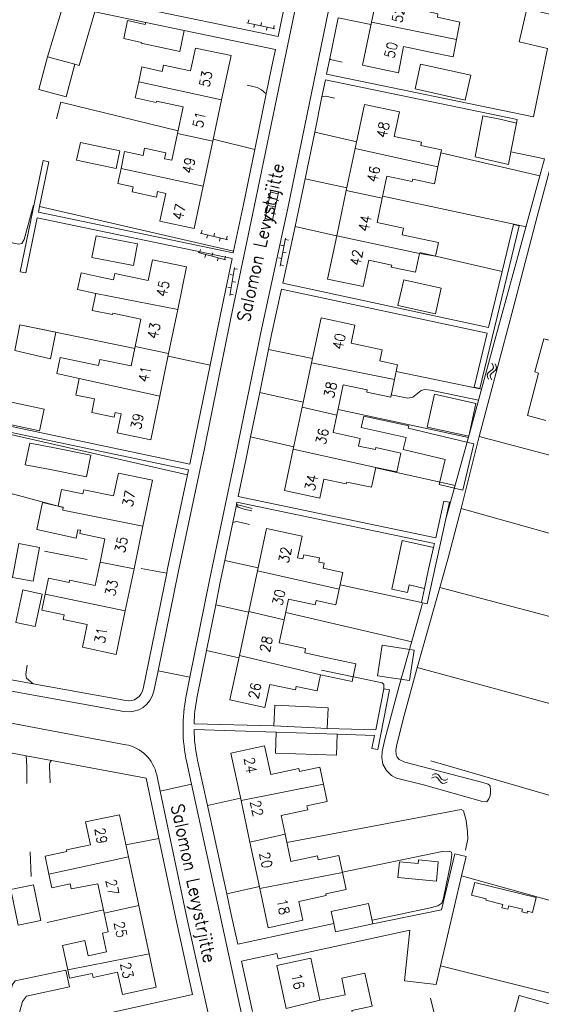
# Model space of a CAD drawing. Header units: metres. Extents: x 189705 to 199106, y 581686 to 588448.
# Tile 505 of 555: x 198417 to 198498, y 585836 to 585988. Entities that reach past the tile are written whole.
import ezdxf

# ---------------------------------------------------------------- set-up
doc = ezdxf.new("R2010")
doc.units = ezdxf.units.M
doc.layers.add('B-WA-OG-GBKN-G', color=7, linetype='Continuous', lineweight=18)
doc.styles.add('Style-STANDARD', font='STANDARD.shx')

msp = doc.modelspace()

# ---------------------------------------------------------------- linework, layer by layer
at = {"layer": 'B-WA-OG-GBKN-G'}
for p, q in [((198452.426, 585987.51), (198456.723, 585986.564)), ((198452.729, 585987.955), (198452.621, 585987.467)), ((198453.598, 585987.252), (198453.491, 585986.764)), ((198454.682, 585987.525), (198454.575, 585987.037)), ((198455.551, 585986.822), (198455.444, 585986.334)), ((198456.635, 585987.096), (198456.528, 585986.607)), ((198455.161, 585957.081), (198456.127, 585961.578)), ((198456.085, 585961.383), (198457.258, 585961.131)), ((198456.335, 585956.829), (198457.3, 585961.326)), ((198455.592, 585960.517), (198455.886, 585960.454)), ((198457.038, 585960.104), (198457.331, 585960.041)), ((198455.11, 585958.27), (198455.403, 585958.207)), ((198455.644, 585959.329), (198456.818, 585959.077)), ((198456.598, 585958.053), (198456.891, 585957.99)), ((198455.203, 585957.276), (198456.377, 585957.024)), ((198445.18, 585955.05), (198449.459, 585954.025)), ((198445.491, 585955.49), (198445.375, 585955.003)), ((198447.436, 585955.024), (198447.32, 585954.538)), ((198446.347, 585954.77), (198446.231, 585954.284)), ((198448.292, 585954.305), (198448.176, 585953.818)), ((198449.381, 585954.558), (198449.265, 585954.072)), ((198458.394, 585954.268), (198457.562, 585949.947)), ((198458.847, 585953.977), (198458.356, 585954.072)), ((198444.902, 585952.078), (198449.15, 585950.929)), ((198445.226, 585952.508), (198445.095, 585952.026)), ((198447.156, 585951.986), (198447.026, 585951.504)), ((198458.167, 585953.09), (198457.676, 585953.184)), ((198458.469, 585952.013), (198457.978, 585952.108)), ((198446.061, 585951.765), (198445.93, 585951.282)), ((198447.991, 585951.243), (198447.861, 585950.76)), ((198449.087, 585951.464), (198448.956, 585950.981)), ((198457.789, 585951.126), (198457.298, 585951.22)), ((198450.521, 585949.746), (198449.764, 585945.412)), ((198450.979, 585949.463), (198450.486, 585949.549)), ((198458.091, 585950.049), (198457.6, 585950.144)), ((198450.314, 585948.564), (198449.822, 585948.65)), ((198450.635, 585947.493), (198450.142, 585947.579)), ((198449.97, 585946.594), (198449.478, 585946.68)), ((198450.291, 585945.523), (198449.798, 585945.609)), ((198489.99, 585933.737), (198489.667, 585933.487)), ((198490.314, 585933.996), (198489.99, 585933.737)), ((198490.477, 585933.636), (198490.155, 585933.384)), ((198490.243, 585934.961), (198490.438, 585934.603)), ((198490.479, 585934.277), (198490.314, 585933.996)), ((198490.438, 585934.603), (198490.479, 585934.277)), ((198490.798, 585933.886), (198490.477, 585933.636)), ((198490.729, 585934.858), (198490.926, 585934.502)), ((198490.97, 585934.178), (198490.798, 585933.886)), ((198490.926, 585934.502), (198490.97, 585934.178)), ((198489.667, 585933.487), (198489.497, 585933.205)), ((198489.497, 585933.205), (198489.541, 585932.871)), ((198489.541, 585932.871), (198489.737, 585932.513)), ((198490.155, 585933.384), (198489.985, 585933.103)), ((198489.985, 585933.103), (198490.027, 585932.769)), ((198490.027, 585932.769), (198490.223, 585932.41)), ((198481.022, 585871.411), (198481.385, 585871.597)), ((198481.385, 585871.597), (198481.71, 585871.631)), ((198481.71, 585871.631), (198481.996, 585871.449)), ((198481.996, 585871.449), (198482.236, 585871.121)), ((198480.905, 585870.928), (198481.268, 585871.112)), ((198481.268, 585871.112), (198481.595, 585871.143)), ((198481.595, 585871.143), (198481.871, 585870.969)), ((198481.871, 585870.969), (198482.12, 585870.637)), ((198482.12, 585870.637), (198482.359, 585870.307)), ((198482.236, 585871.121), (198482.477, 585870.791)), ((198482.359, 585870.307), (198482.636, 585870.128)), ((198482.477, 585870.791), (198482.754, 585870.613)), ((198482.636, 585870.128), (198482.971, 585870.161)), ((198482.754, 585870.613), (198483.089, 585870.644)), ((198482.971, 585870.161), (198483.336, 585870.346)), ((198483.089, 585870.644), (198483.453, 585870.829))]:
    msp.add_line(p, q, dxfattribs=at)
at = {"layer": 'B-WA-OG-GBKN-G', "flags": 128}
for points in [[(198434.361, 585990.125), (198457.242, 585985.376), (198460.194, 585999.594), (198460.276, 586000)], [(198438.69, 585887.507), (198441.792, 585902.699), (198445.843, 585921.829), (198449.934, 585941.91), (198453.53, 585959.102), (198457.9, 585980.179), (198461.859, 585999.253), (198462.01, 586000)], [(198467.175, 586000), (198466.797, 585998.192), (198458.739, 585958.884), (198454.572, 585939.73), (198450.633, 585920.631), (198446.635, 585901.521), (198443.62, 585886.516)], [(198497.255, 585957.597), (198500.197, 585968.696), (198502.632, 585977.967), (198504.585, 585986.043), (198506.081, 585992.748), (198508.226, 586000)], [(198431.229, 585995.116), (198425.999, 585996.701), (198421.614, 585982.228)], [(198473.087, 585994.319), (198471.659, 585987.617)], [(198484.771, 585984.916), (198485.305, 585987.615), (198481.825, 585988.376), (198481.901, 585988.884), (198477.811, 585989.823), (198478.483, 585993.087)], [(198436.785, 585987.543), (198428.928, 585989.173), (198426.538, 585980.914), (198425.859, 585981.093)], [(198466.5, 585988.276), (198465.206, 585981.962)], [(198471.575, 585987.223), (198466.5, 585988.276)], [(198498.833, 585983.538), (198494.461, 585984.566), (198495.66, 585989.665), (198503.806, 585987.75), (198502.607, 585982.651)], [(198436.723, 585987.245), (198433.988, 585987.87), (198433.429, 585985.054), (198436.14, 585984.469)], [(198436.723, 585987.245), (198436.788, 585987.556)], [(198436.788, 585987.556), (198442.723, 585986.31)], [(198471.659, 585987.617), (198470.245, 585980.983), (198475.808, 585979.765), (198476.589, 585983.829)], [(198471.659, 585987.617), (198484.771, 585984.916)], [(198442.723, 585986.31), (198442.047, 585983.091), (198436.112, 585984.337), (198436.14, 585984.469)], [(198455.406, 585976.524), (198456.235, 585980.525), (198456.828, 585983.382), (198442.723, 585986.31)], [(198480.709, 585982.966), (198476.589, 585983.829)], [(198480.709, 585982.966), (198484.24, 585982.23), (198484.771, 585984.916)], [(198424.518, 585976.08), (198420.273, 585977.215), (198421.614, 585982.228)], [(198421.614, 585982.228), (198425.859, 585981.093)], [(198448.516, 585975.604), (198449.972, 585982.431), (198444.48, 585983.603), (198443.725, 585980.064)], [(198465.206, 585981.962), (198464.72, 585979.594), (198496.645, 585972.979), (198498.833, 585983.538)], [(198425.859, 585981.093), (198424.518, 585976.08)], [(198439.347, 585980.007), (198436.208, 585980.676), (198435.717, 585978.372)], [(198443.725, 585980.064), (198439.548, 585980.954), (198439.347, 585980.007)], [(198467.146, 585981.44), (198465.317, 585981.846), (198465.206, 585981.962)], [(198486.115, 585975.574), (198478.378, 585977.284), (198479.229, 585981.137), (198486.966, 585979.428), (198486.115, 585975.574)], [(198435.717, 585978.372), (198435.189, 585975.898), (198438.401, 585975.213), (198438.439, 585975.389), (198442.589, 585974.504), (198441.713, 585970.394)], [(198435.717, 585978.372), (198448.516, 585975.604)], [(198452.44, 585977.882), (198453.99, 585977.501), (198454.676, 585977.171), (198455.406, 585976.524)], [(198494.025, 585972.011), (198494.143, 585972.579), (198464.539, 585978.713), (198463.993, 585976.049)], [(198453.628, 585967.95), (198455.406, 585976.524)], [(198463.993, 585976.049), (198464.582, 585976.157), (198465.929, 585975.878)], [(198423.028, 585972.696), (198423.695, 585975.254)], [(198441.807, 585970.838), (198423.695, 585975.254)], [(198447.156, 585969.227), (198448.516, 585975.604)], [(198463.993, 585976.049), (198462.879, 585970.614)], [(198481.919, 585965.275), (198482.477, 585967.896), (198479.281, 585968.576), (198479.386, 585969.068), (198475.165, 585969.966), (198475.973, 585973.759), (198470.589, 585974.905), (198469.143, 585968.114)], [(198491.699, 585972.561), (198488.858, 585973.161), (198487.634, 585966.827), (198492.796, 585965.656), (198493.166, 585967.569)], [(198494.025, 585972.011), (198491.699, 585972.561)], [(198493.166, 585967.569), (198494.025, 585972.011)], [(198441.713, 585970.394), (198440.836, 585966.284), (198439.687, 585966.529)], [(198441.713, 585970.394), (198447.156, 585969.227)], [(198462.879, 585970.614), (198461.405, 585963.421)], [(198469.363, 585969.148), (198462.879, 585970.614)], [(198426.707, 585969.028), (198426.131, 585966.289), (198432.206, 585965.013), (198432.782, 585967.752), (198426.707, 585969.028)], [(198445.675, 585962.285), (198447.156, 585969.227)], [(198453.628, 585967.95), (198447.226, 585969.558)], [(198436.399, 585967.046), (198433.539, 585967.657), (198432.978, 585965.025)], [(198439.687, 585966.529), (198439.88, 585967.436), (198436.63, 585968.129), (198436.399, 585967.046)], [(198450.359, 585952.247), (198451.866, 585959.449), (198453.628, 585967.95)], [(198469.143, 585968.114), (198467.757, 585961.607)], [(198469.143, 585968.114), (198481.919, 585965.275)], [(198497.657, 585963.864), (198482.377, 585967.426)], [(198498.351, 585966.495), (198493.166, 585967.569)], [(198446.719, 585934.646), (198448.269, 585942.253), (198450.123, 585951.118), (198420.046, 585957.408), (198418.268, 585948.906), (198417.387, 585949.091), (198420.972, 585966.232), (198421.853, 585966.048), (198420.405, 585959.128)], [(198483.122, 585910.956), (198486.625, 585923.538), (198490.709, 585938.523), (198494.108, 585950.866), (198497.811, 585964.429), (198498.351, 585966.495)], [(198432.978, 585965.025), (198432.484, 585962.71), (198434.856, 585962.204)], [(198445.675, 585962.285), (198432.978, 585965.025)], [(198473.317, 585960.437), (198474.038, 585963.823), (198477.939, 585962.992), (198478.018, 585963.365), (198481.361, 585962.653), (198481.919, 585965.275)], [(198461.405, 585963.421), (198460.403, 585958.533), (198459.864, 585956.056)], [(198467.853, 585962.052), (198461.405, 585963.421)], [(198434.856, 585962.204), (198434.687, 585961.409), (198438.439, 585960.609), (198438.619, 585961.455)], [(198438.619, 585961.455), (198439.912, 585961.18), (198438.993, 585956.871), (198444.28, 585955.743), (198445.675, 585962.285)], [(198467.757, 585961.607), (198466.275, 585954.645)], [(198467.757, 585961.607), (198473.317, 585960.437)], [(198472.514, 585956.665), (198473.317, 585960.437)], [(198495.514, 585956.019), (198473.388, 585960.769)], [(198413.891, 585954.205), (198416.355, 585953.495), (198417.219, 585953.342), (198417.65, 585953.444), (198418.031, 585954.054), (198419.458, 585959.346)], [(198420.405, 585959.128), (198420.23, 585958.289), (198450.307, 585951.998), (198450.359, 585952.247)], [(198420.405, 585959.128), (198450.359, 585952.247)], [(198491.818, 585949.144), (198493.556, 585956.363), (198494.431, 585956.152), (198488.395, 585931.081), (198487.52, 585931.291), (198489.518, 585939.589), (198457.767, 585946.419), (198456.235, 585939.378), (198455.759, 585937.068)], [(198476.375, 585954.796), (198476.588, 585955.798), (198472.514, 585956.665)], [(198497.255, 585957.597), (198493.501, 585943.425), (198488.276, 585923.64), (198485.486, 585912.541), (198483.432, 585904.744), (198478.739, 585888.158), (198476.532, 585880.031), (198475.492, 585875.866), (198475.391, 585875.205), (198475.442, 585874.596), (198475.62, 585874.164), (198475.925, 585873.834), (198476.789, 585873.428), (198488.83, 585870.281), (198489.668, 585870.001), (198489.948, 585869.798), (198490.049, 585869.29), (198490.05, 585868.909), (198489.999, 585868.224), (198489.745, 585867.741), (198489.441, 585867.284), (198488.78, 585867.335), (198479.686, 585869.898), (198475.52, 585870.964), (198474.757, 585871.37), (198473.944, 585872.132), (198473.41, 585873.097), (198473.232, 585874.113), (198473.283, 585875.053), (198473.714, 585876.907), (198475.895, 585884.983), (198479.32, 585897.2), (198479.548, 585898.024)], [(198459.864, 585956.056), (198457.959, 585947.298), (198489.729, 585940.465), (198491.818, 585949.144)], [(198459.864, 585956.056), (198466.267, 585954.604)], [(198429.123, 585954.646), (198428.478, 585951.295), (198434.882, 585950.063), (198435.526, 585953.414), (198429.123, 585954.646)], [(198466.275, 585954.645), (198464.851, 585947.957), (198470.37, 585946.782), (198471.236, 585950.852), (198474.774, 585950.099), (198474.711, 585949.801), (198478.44, 585949.007), (198479.061, 585951.924)], [(198479.061, 585951.924), (198466.275, 585954.645)], [(198479.529, 585954.124), (198476.375, 585954.796)], [(198479.061, 585951.924), (198481.549, 585951.473), (198482.001, 585953.598), (198479.529, 585954.124)], [(198491.818, 585949.144), (198479.093, 585952.074)], [(198441.748, 585943.284), (198443.108, 585949.844), (198437.855, 585950.933), (198437.19, 585947.73)], [(198429.605, 585948.315), (198426.84, 585948.905), (198426.281, 585946.339), (198429.066, 585945.716)], [(198437.19, 585947.73), (198432.033, 585948.799), (198431.837, 585947.852)], [(198431.837, 585947.852), (198429.605, 585948.315)], [(198476.621, 585947.851), (198475.743, 585943.891), (198481.512, 585942.613), (198482.389, 585946.573), (198476.621, 585947.851)], [(198429.066, 585945.716), (198428.527, 585943.116), (198431.668, 585942.464), (198431.713, 585942.682), (198436.032, 585941.786), (198435.151, 585937.539)], [(198429.066, 585945.716), (198441.748, 585943.284)], [(198440.331, 585936.452), (198441.748, 585943.284)], [(198468.506, 585938.05), (198469.105, 585940.867), (198463.876, 585941.979), (198462.403, 585935.052)], [(198417.377, 585940.905), (198422.924, 585939.75), (198422.067, 585935.636), (198416.565, 585936.91), (198417.377, 585940.905)], [(198435.089, 585937.242), (198417.371, 585940.879)], [(198500.231, 585932.493), (198501.644, 585937.846), (198498.252, 585938.72), (198496.875, 585933.646), (198497.446, 585933.459), (198495.719, 585926.911), (198498.58, 585926.115)], [(198435.151, 585937.539), (198434.535, 585934.571)], [(198440.331, 585936.452), (198435.151, 585937.539)], [(198455.759, 585937.068), (198454.391, 585930.437)], [(198462.538, 585935.689), (198455.759, 585937.068)], [(198472.922, 585935.313), (198473.288, 585937.033), (198468.506, 585938.05)], [(198427.039, 585935.128), (198423.583, 585935.845), (198423.07, 585933.373), (198426.514, 585932.595)], [(198429.522, 585934.613), (198427.039, 585935.128)], [(198434.535, 585934.571), (198429.72, 585935.569), (198429.522, 585934.613)], [(198438.972, 585929.898), (198440.331, 585936.452)], [(198446.719, 585934.646), (198440.253, 585936.074)], [(198475.193, 585932.457), (198475.676, 585934.728), (198472.922, 585935.313)], [(198414.993, 585934.832), (198415.881, 585934.686), (198414.381, 585925.584), (198443.59, 585919.398), (198444.178, 585922.175), (198446.719, 585934.646)], [(198462.403, 585935.052), (198460.947, 585928.207)], [(198462.403, 585935.052), (198475.193, 585932.457)], [(198488.647, 585930.958), (198475.459, 585933.708)], [(198426.514, 585932.595), (198425.988, 585930.061), (198428.894, 585929.458)], [(198426.514, 585932.595), (198438.972, 585929.898)], [(198466.298, 585926.935), (198467.297, 585931.634), (198470.985, 585930.849), (198470.914, 585930.515), (198474.613, 585929.728), (198475.193, 585932.457)], [(198488.183, 585929.256), (198480.78, 585930.8), (198479.865, 585930.902), (198479.307, 585930.775), (198478.012, 585929.733), (198477.275, 585929.555), (198474.688, 585930.082)], [(198428.894, 585929.458), (198428.463, 585927.381), (198431.928, 585926.662), (198432.07, 585927.342)], [(198432.07, 585927.342), (198432.992, 585927.151), (198432.39, 585924.248), (198437.577, 585923.172), (198438.972, 585929.898)], [(198454.391, 585930.437), (198452.979, 585923.588)], [(198461.112, 585928.981), (198454.391, 585930.437)], [(198486.666, 585923.716), (198480.254, 585925.121), (198481.363, 585930.183), (198487.775, 585928.778), (198486.666, 585923.716)], [(198420.406, 585924.546), (198415.373, 585925.603), (198416.079, 585928.963), (198421.112, 585927.906), (198420.406, 585924.546)], [(198460.947, 585928.207), (198459.562, 585921.692)], [(198460.947, 585928.207), (198466.298, 585926.935)], [(198486.615, 585923.504), (198466.49, 585927.839)], [(198465.73, 585924.262), (198466.298, 585926.935)], [(198477.322, 585924.937), (198477.415, 585925.3), (198470.487, 585926.817), (198470.064, 585925.031), (198476.982, 585923.516)], [(198443.242, 585917.756), (198443.404, 585918.518), (198415.116, 585924.508), (198415.064, 585924.194)], [(198477.322, 585924.937), (198487.454, 585922.511), (198485.753, 585915.405), (198482.115, 585916.276), (198483.03, 585920.099), (198476.536, 585921.653), (198476.982, 585923.516)], [(198443.242, 585917.756), (198415.064, 585924.194)], [(198452.979, 585923.588), (198452.298, 585920.285), (198451.068, 585914.407), (198481.561, 585908.027), (198482.801, 585913.701), (198483.68, 585913.509), (198483.122, 585910.956)], [(198459.645, 585922.083), (198452.979, 585923.588)], [(198469.648, 585922.197), (198469.899, 585923.375), (198465.73, 585924.262)], [(198541.431, 585909.631), (198488.276, 585923.64)], [(198421.782, 585918.604), (198418.191, 585919.315), (198418.907, 585922.657), (198422.446, 585921.956)], [(198421.782, 585918.604), (198427.651, 585917.442), (198428.315, 585920.793), (198422.446, 585921.956)], [(198459.562, 585921.692), (198458.207, 585915.322), (198463.66, 585914.162), (198464.285, 585917.101), (198467.766, 585916.361), (198467.825, 585916.64), (198471.672, 585915.822), (198472.318, 585918.86)], [(198472.318, 585918.86), (198459.562, 585921.692)], [(198472.262, 585921.641), (198469.648, 585922.197)], [(198472.318, 585918.86), (198475.563, 585918.202), (198476.199, 585921.107), (198472.33, 585921.954), (198472.262, 585921.641)], [(198484.55, 585916.086), (198472.307, 585918.81)], [(198436.355, 585909.851), (198437.816, 585916.902), (198432.567, 585917.99), (198431.843, 585914.498)], [(198440.033, 585902.584), (198440.127, 585903.045), (198443.242, 585917.756)], [(198424.047, 585912.686), (198412.29, 585915.868)], [(198431.843, 585914.498), (198427.225, 585915.456), (198427.089, 585914.797), (198423.793, 585915.48), (198423.263, 585912.925)], [(198423.263, 585912.925), (198420.877, 585913.455), (198419.962, 585909.334), (198426.041, 585907.984), (198426.329, 585909.279)], [(198436.355, 585909.851), (198423.97, 585912.314), (198424.06, 585912.748), (198423.263, 585912.925)], [(198450.802, 585913.136), (198450.224, 585910.371)], [(198450.81, 585913.174), (198450.802, 585913.136)], [(198453.151, 585912.18), (198452.008, 585912.434), (198451.068, 585912.738), (198450.802, 585913.136)], [(198481.237, 585906.543), (198481.369, 585907.148), (198450.884, 585913.526), (198450.81, 585913.174)], [(198450.81, 585913.174), (198453.253, 585912.561)], [(198535.582, 585898.53), (198485.486, 585912.541)], [(198483.122, 585910.956), (198480.263, 585897.868), (198479.548, 585898.024)], [(198426.329, 585909.279), (198426.728, 585909.196), (198426.621, 585908.677), (198430.488, 585907.876), (198429.742, 585904.273)], [(198434.984, 585903.236), (198436.355, 585909.851)], [(198450.224, 585910.371), (198448.998, 585904.513)], [(198450.224, 585910.371), (198450.84, 585910.554), (198452.796, 585910.097)], [(198460.225, 585904.947), (198460.939, 585908.268), (198455.459, 585909.446), (198454.058, 585902.928)], [(198419.403, 585901.32), (198416.207, 585901.922), (198417.193, 585907.157), (198420.389, 585906.555), (198419.403, 585901.32)], [(198476.377, 585907.638), (198474.805, 585900.128), (198477.203, 585899.59), (198477.472, 585900.761), (198479.852, 585900.204)], [(198476.377, 585907.638), (198481.237, 585906.543)], [(198481.237, 585906.543), (198480.478, 585903.185)], [(198427.753, 585904.709), (198421.17, 585905.973)], [(198464.196, 585903.339), (198464.361, 585904.104), (198463.506, 585904.283), (198463.638, 585904.918), (198461.196, 585905.423), (198461.062, 585904.774), (198460.225, 585904.947)], [(198429.742, 585904.273), (198428.995, 585900.67), (198425.047, 585901.488), (198424.974, 585901.138), (198421.778, 585901.8), (198421.265, 585899.325)], [(198429.742, 585904.273), (198434.984, 585903.236)], [(198433.642, 585896.764), (198434.984, 585903.236)], [(198436.111, 585903.288), (198440.033, 585902.584)], [(198448.998, 585904.513), (198448.3, 585901.18), (198447.595, 585897.669)], [(198454.161, 585903.409), (198448.998, 585904.513)], [(198466.678, 585900.093), (198467.237, 585902.682), (198464.196, 585903.339)], [(198479.852, 585900.204), (198480.478, 585903.185)], [(198436.384, 585884.711), (198440.033, 585902.584)], [(198454.058, 585902.928), (198452.716, 585896.686)], [(198454.058, 585902.928), (198466.678, 585900.093)], [(198479.383, 585898.06), (198466.826, 585900.778)], [(198479.383, 585898.06), (198479.852, 585900.204)], [(198535.133, 585886.421), (198482.196, 585900.377)], [(198416.762, 585894.984), (198419.709, 585894.354), (198420.779, 585899.357), (198417.832, 585899.987), (198416.762, 585894.984)], [(198421.265, 585899.325), (198420.752, 585896.849), (198424.208, 585896.132), (198424.059, 585895.417), (198427.767, 585894.648), (198427.039, 585891.133), (198432.251, 585890.052), (198433.642, 585896.764)], [(198433.642, 585896.764), (198421.265, 585899.325)], [(198463.116, 585898.342), (198466.157, 585897.684), (198466.678, 585900.093)], [(198447.595, 585897.669), (198446.18, 585890.626)], [(198452.683, 585896.533), (198447.595, 585897.669)], [(198458.169, 585895.381), (198458.853, 585898.566)], [(198458.853, 585898.566), (198462.975, 585897.714), (198463.116, 585898.342)], [(198479.548, 585898.024), (198479.383, 585898.06)], [(198452.716, 585896.686), (198451.256, 585889.894)], [(198458.169, 585895.381), (198452.716, 585896.686)], [(198477.861, 585891.997), (198458.408, 585896.496)], [(198457.41, 585891.851), (198458.169, 585895.381)], [(198363.861, 585893.175), (198378.643, 585890.589), (198395.002, 585887.811), (198414.378, 585884.685), (198433.417, 585881.235)], [(198461.334, 585890.282), (198461.483, 585890.975), (198457.41, 585891.851)], [(198477.529, 585886.002), (198472.568, 585886.754), (198473.278, 585891.444), (198478.24, 585890.692), (198477.529, 585886.002)], [(198446.18, 585890.626), (198444.71, 585883.31)], [(198451.173, 585889.506), (198446.18, 585890.626)], [(198451.256, 585889.894), (198449.777, 585883.012), (198455.187, 585881.849), (198455.951, 585885.405), (198459.912, 585884.554), (198460.028, 585885.093), (198463.25, 585884.4), (198463.786, 585886.893)], [(198463.786, 585886.893), (198451.256, 585889.894)], [(198464.374, 585889.629), (198461.334, 585890.282)], [(198463.786, 585886.893), (198468.646, 585885.858), (198469.239, 585888.561), (198464.374, 585889.629)], [(198419.417, 585885.499), (198418.362, 585886.396), (198418.26, 585886.955), (198418.514, 585888.377)], [(198478.707, 585888.04), (198501.602, 585881.813), (198528.733, 585874.605)], [(198438.049, 585884.37), (198438.69, 585887.507)], [(198443.62, 585886.516), (198438.69, 585887.507)], [(198443.043, 585883.645), (198443.62, 585886.516)], [(198473.558, 585884.729), (198473.533, 585885.389), (198473.304, 585885.669), (198463.938, 585887.601)], [(198414.331, 585886.414), (198414.665, 585886.361), (198419.417, 585885.499)], [(198419.417, 585885.499), (198433.72, 585882.908)], [(198388.979, 585883.799), (198393.717, 585882.985), (198413.78, 585879.83), (198433.713, 585876.113)], [(198464.788, 585878.619), (198472.298, 585878.419), (198473.558, 585884.729)], [(198473.558, 585884.729), (198474.441, 585884.553), (198472.607, 585875.365), (198471.724, 585875.542), (198472.12, 585877.525), (198466.342, 585877.714)], [(198462.071, 585881.95), (198456.723, 585882.219), (198456.562, 585879.033)], [(198462.071, 585881.95), (198464.949, 585881.805), (198464.788, 585878.619)], [(198444.261, 585879.338), (198456.562, 585879.033)], [(198456.562, 585879.033), (198461.91, 585878.764)], [(198456.946, 585878.022), (198444.255, 585878.438)], [(198466.237, 585874.496), (198456.841, 585874.804), (198456.946, 585878.022)], [(198456.946, 585878.022), (198466.342, 585877.714)], [(198464.788, 585878.619), (198461.91, 585878.764)], [(198466.342, 585877.714), (198466.237, 585874.496)], [(198464.261, 585869.994), (198463.695, 585872.648), (198460.519, 585871.971), (198460.42, 585872.438), (198456.089, 585871.514), (198455.149, 585875.925), (198449.95, 585874.816), (198451.511, 585867.496)], [(198414.828, 585875.057), (198418.314, 585874.407)], [(198418.314, 585874.407), (198422.241, 585873.675)], [(198418.314, 585874.407), (198418.418, 585872.783), (198418.444, 585870.142)], [(198422.026, 585870.218), (198421.923, 585872.733), (198421.923, 585873.114), (198422.025, 585873.419), (198422.241, 585873.675)], [(198422.241, 585873.675), (198436.852, 585870.95), (198438.827, 585861.624)], [(198443.871, 585869.994), (198443.132, 585873.373)], [(198444.792, 585873.737), (198446.323, 585866.747)], [(198528.282, 585859.912), (198506.485, 585866.169), (198480.827, 585873.606)], [(198438.483, 585871.457), (198439.01, 585868.965)], [(198439.01, 585868.965), (198443.871, 585869.994)], [(198461.467, 585789.226), (198455.441, 585816.776), (198451.757, 585833.881), (198448.244, 585850.024), (198443.871, 585869.994)], [(198451.511, 585867.496), (198464.261, 585869.994)], [(198458.31, 585862.291), (198457.689, 585865.199), (198461.803, 585866.076), (198461.677, 585866.667), (198464.827, 585867.339), (198464.261, 585869.994)], [(198439.01, 585868.965), (198443.252, 585848.927), (198446.822, 585832.834), (198450.609, 585815.772), (198456.729, 585787.506)], [(198451.432, 585867.865), (198446.323, 585866.747)], [(198446.323, 585866.747), (198449.309, 585853.107)], [(198451.511, 585867.496), (198452.879, 585861.082)], [(198434.133, 585858.789), (198432.744, 585865.299), (198427.514, 585864.183), (198428.261, 585860.679), (198425.803, 585860.154), (198424.549, 585859.887), (198424.607, 585859.617), (198421.267, 585858.905), (198421.859, 585856.131)], [(198486.167, 585859.842), (198486.522, 585861.594), (198486.496, 585862.661), (198486.267, 585864.439), (198485.86, 585865.886), (198485.478, 585866.115), (198458.585, 585861.003)], [(198458.31, 585862.291), (198452.879, 585861.082)], [(198467.188, 585856.41), (198466.628, 585859.036), (198463.44, 585858.355), (198463.316, 585858.938), (198459.212, 585858.062), (198458.31, 585862.291)], [(198438.827, 585861.624), (198441.591, 585848.567), (198444.029, 585837.577), (198410.847, 585830.217), (198416.457, 585788.093), (198417.349, 585788.212), (198412.206, 585826.831), (198444.808, 585834.063), (198445.163, 585832.466), (198446.328, 585827.216)], [(198438.827, 585861.624), (198433.738, 585860.64)], [(198452.879, 585861.082), (198454.411, 585853.897)], [(198418.957, 585859.602), (198419.085, 585855.792)], [(198471.746, 585849.025), (198480.48, 585850.876), (198481.877, 585851.257), (198482.487, 585851.638), (198482.766, 585852.451), (198483.907, 585857.911), (198484.059, 585859.207), (198484.008, 585859.537), (198483.652, 585859.664), (198482.585, 585859.638), (198467.178, 585856.458)], [(198471.869, 585848.445), (198482.476, 585850.632), (198484.502, 585859.256), (198486.254, 585858.845), (198485.554, 585855.863)], [(198434.133, 585858.789), (198421.859, 585856.131)], [(198435.729, 585851.307), (198434.133, 585858.789)], [(198478.842, 585857.768), (198478.899, 585858.354), (198481.966, 585858.056), (198481.673, 585855.04), (198475.721, 585855.619), (198475.957, 585858.048), (198478.842, 585857.768)], [(198421.859, 585856.131), (198422.307, 585854.029), (198425.124, 585854.63)], [(198454.411, 585853.897), (198467.188, 585856.41)], [(198454.411, 585853.897), (198455.697, 585847.869), (198461.06, 585849.013), (198460.439, 585851.922), (198464.641, 585852.818), (198464.579, 585853.107), (198467.749, 585853.783), (198467.188, 585856.41)], [(198425.124, 585854.63), (198425.277, 585853.854), (198429.393, 585854.666)], [(198429.393, 585854.666), (198430.361, 585850.131)], [(198485.554, 585855.863), (198482.293, 585841.979)], [(198524.22, 585845.133), (198485.554, 585855.863)], [(198487.596, 585854.856), (198497.069, 585852.508), (198496.502, 585850.22), (198495.746, 585850.408), (198495.669, 585850.098), (198494.858, 585850.299), (198494.959, 585850.708), (198492.843, 585851.232), (198492.715, 585850.714), (198491.778, 585850.946), (198491.908, 585851.469), (198489.312, 585852.112), (198489.361, 585852.31), (198487.104, 585852.87), (198487.596, 585854.856)], [(198419.477, 585854.512), (198420.62, 585848.975), (198417.11, 585848.251), (198415.967, 585853.787), (198419.477, 585854.512)], [(198454.342, 585854.224), (198449.309, 585853.107)], [(198449.309, 585853.107), (198449.904, 585850.387), (198451.007, 585845.321), (198465.822, 585848.545)], [(198471.869, 585848.445), (198471.199, 585851.606), (198465.432, 585850.382)], [(198421.577, 585848.682), (198430.258, 585850.612)], [(198430.361, 585850.131), (198430.979, 585847.232), (198430.103, 585847.045)], [(198435.729, 585851.307), (198430.361, 585850.131)], [(198437.326, 585843.823), (198435.729, 585851.307)], [(198465.432, 585850.382), (198465.822, 585848.545)], [(198465.822, 585848.545), (198466.103, 585847.221), (198471.869, 585848.445)], [(198430.103, 585847.045), (198430.718, 585844.144), (198427.882, 585843.543), (198427.388, 585845.875)], [(198482.293, 585841.979), (198481.624, 585839.133), (198476.74, 585839.698), (198477.551, 585847.514), (198457.23, 585843.092), (198457.051, 585843.914), (198451.572, 585842.722), (198453.269, 585834.928)], [(198427.388, 585845.875), (198423.956, 585845.143), (198424.758, 585841.382)], [(198424.758, 585841.382), (198437.326, 585843.823)], [(198424.758, 585841.382), (198425.035, 585840.083), (198428.517, 585840.826), (198428.655, 585840.181), (198432.457, 585840.992), (198433.187, 585837.568), (198438.422, 585838.684), (198437.326, 585843.823)], [(198463.697, 585836.667), (198462.304, 585843.173), (198457.026, 585842.043), (198458.452, 585835.385)], [(198424.48, 585841.345), (198425.032, 585838.753), (198418.362, 585837.331), (198417.743, 585836.493), (198416.687, 585832.577), (198414.601, 585833.139), (198416.206, 585839.087), (198416.639, 585839.673), (198424.48, 585841.345)], [(198520.807, 585832.386), (198482.293, 585841.979)], [(198465.186, 585829.748), (198464.396, 585833.438), (198468.792, 585834.379), (198468.641, 585835.084), (198471.743, 585835.748), (198470.649, 585840.859), (198467.051, 585840.088), (198467.605, 585837.504), (198463.697, 585836.667)], [(198463.697, 585836.667), (198458.452, 585835.385)], [(198481.479, 585834.063), (198480.753, 585836.987)], [(198494.443, 585837.389), (198493.476, 585833.875), (198499.183, 585832.305), (198500.15, 585835.818), (198494.443, 585837.389)]]:
    msp.add_lwpolyline(points, dxfattribs=at)
at = {"layer": 'B-WA-OG-GBKN-G'}
for centre, radius, start, end in [((198434.132, 585885.169), 3.998, 259.70314, 348.4782), ((198434.131, 585885.17), 2.299, 259.69063, 348.48979), ((198467.543, 585878.721), 24.99, 168.63573, 192.35711), ((198467.498, 585878.723), 23.245, 168.61816, 178.48302), ((198467.584, 585878.722), 23.33, 180.69668, 192.33673), ((198432.615, 585870.217), 5.998, 11.93544, 79.45039)]:
    msp.add_arc(centre, radius, start, end, dxfattribs=at)

# ---------------------------------------------------------------- texts
at = {"layer": 'B-WA-OG-GBKN-G', "style": 'Style-STANDARD'}
for s, height, rotation, p in [('52', 1.6, 77.93725, (198476.34, 585987.373)), ('50', 1.6, 76.7562, (198475.147, 585981.898)), ('53', 1.6, 78.63386, (198446.598, 585977.449)), ('51', 1.6, 78.28547, (198445.582, 585971.162)), ('48', 1.6, 77.99329, (198473.951, 585969.587)), ('Salomon Levystrjitte', 2, 77.46498, (198452.77, 585941.228)), ('49', 1.6, 78.28547, (198443.961, 585964.081)), ('46', 1.6, 77.93725, (198472.494, 585962.751)), ('47', 1.6, 79.16209, (198442.516, 585956.953)), ('44', 1.6, 77.93725, (198471.157, 585955.165)), ('42', 1.6, 78.81367, (198469.882, 585949.892)), ('45', 1.6, 78.22937, (198439.981, 585945.092)), ('43', 1.6, 78.28547, (198438.595, 585938.609)), ('40', 1.6, 78.52152, (198467.188, 585936.944)), ('41', 1.6, 78.28547, (198437.164, 585931.904)), ('38', 1.6, 77.93725, (198465.82, 585929.48)), ('39', 1.6, 78.92613, (198436.026, 585924.621)), ('36', 1.6, 77.93725, (198464.569, 585922.297)), ('34', 1.6, 77.70114, (198462.853, 585915.153)), ('37', 1.6, 78.46538, (198434.735, 585912.685)), ('35', 1.6, 78.28547, (198433.55, 585905.584)), ('32', 1.6, 77.75714, (198458.819, 585904.003)), ('33', 1.6, 78.28547, (198432.04, 585898.931)), ('30', 1.6, 77.93725, (198457.862, 585897.442)), ('31', 1.6, 79.45427, (198430.425, 585891.604)), ('28', 1.6, 77.93725, (198455.906, 585890.244)), ('26', 1.6, 79.16209, (198454.178, 585883.049)), ('24', 1.6, 280.07433, (198451.947, 585874.033)), ('Salomon Levystrjitte', 2, 281.77063, (198440.686, 585866.707)), ('22', 1.6, 282.06275, (198452.879, 585867.345)), ('29', 1.6, 280.54573, (198428.887, 585863.134)), ('20', 1.6, 282.06275, (198454.301, 585859.358)), ('27', 1.6, 282.06275, (198430.604, 585855.175)), ('18', 1.6, 281.00666, (198457.01, 585852.192)), ('25', 1.6, 282.00671, (198431.867, 585848.649)), ('23', 1.6, 282.77124, (198432.832, 585842.334)), ('16', 1.6, 281.6584, (198459.249, 585840.663))]:
    msp.add_text(s, height=height, rotation=rotation, dxfattribs=at).set_placement(p)

doc.saveas('drawing.dxf')
